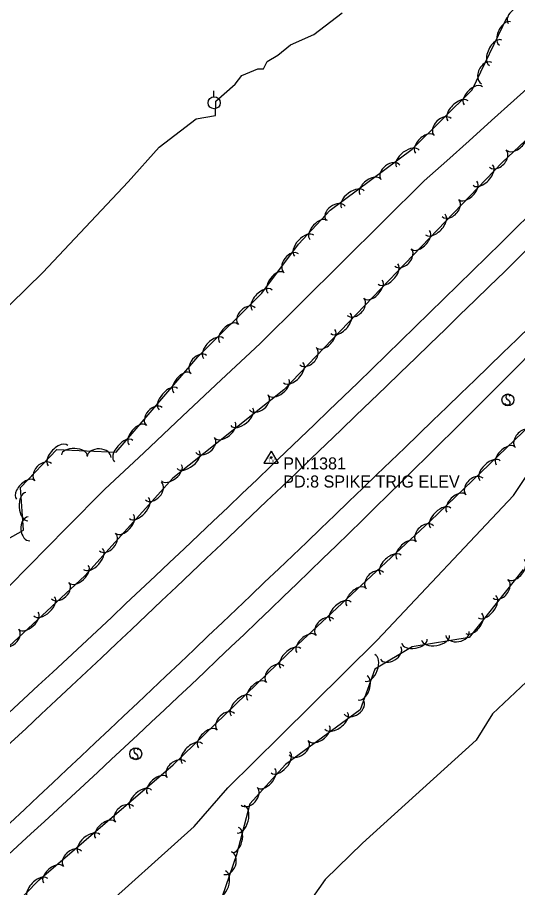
# Model space of a CAD drawing. Extents: x 1441650 to 1491889, y 345904 to 358319.
# Drawn here: x 1488420.1 to 1488627.6, y 347169.9 to 347531 of the extents above; entities that cross this region are included whole.
import ezdxf

# ---------------------------------------------------------------- set-up
doc = ezdxf.new("R2010")
doc.units = 0
for name, color, linetype in [('S_EDGE_PAVEMENT', 7, 'Continuous'), ('S_SECONDARY_CTL', 7, 'Continuous'), ('S_SECONDARY_CTL_ANNOT', 7, 'Continuous'), ('S_SHOULDER', 7, 'Continuous'), ('S_SIGN', 7, 'Continuous'), ('S_STREAM', 7, 'Continuous'), ('S_TREE', 7, 'Continuous'), ('S_UTILITY_POLE', 7, 'Continuous')]:
    doc.layers.add(name, color=color, linetype=linetype)

msp = doc.modelspace()

# ---------------------------------------------------------------- linework, layer by layer
at = {"layer": 'S_EDGE_PAVEMENT'}
for centre, major_axis, ratio, start_param, end_param in [((1479863.24, 356401.13), (8917.51, 8889.8), 0.995988, 4.66976, 4.713346), ((1477802, 358526.14), (13253.6, 8088.38), 0.999906, 4.91313, 4.9464)]:
    msp.add_ellipse(centre, major_axis=major_axis, ratio=ratio, start_param=start_param, end_param=end_param, dxfattribs=at)
at = {"layer": 'S_SECONDARY_CTL'}
for p, q in [((1488525.42, 347351.02), (1488522.41, 347346.07)), ((1488525.42, 347351.02), (1488528.37, 347346.07)), ((1488522.41, 347346.07), (1488528.37, 347346.07))]:
    msp.add_line(p, q, dxfattribs=at)
for radius in [0.311, 0.183, 0.103]:
    msp.add_circle((1488525.42, 347348.41), radius, dxfattribs=at)
at = {"layer": 'S_SHOULDER'}
for centre, major_axis, ratio, start_param, end_param in [((1482153.32, 353997.81), (6881.22, 6212.42), 0.993691, 4.704946, 4.762286), ((1484274.55, 351708.83), (4649.27, 4048.5), 0.995075, 4.710825, 4.789433)]:
    msp.add_ellipse(centre, major_axis=major_axis, ratio=ratio, start_param=start_param, end_param=end_param, dxfattribs=at)
at = {"layer": 'S_SIGN'}
for centre in [(1488623.64, 347372.27), (1488469.23, 347225.4)]:
    msp.add_circle(centre, 2.49, dxfattribs=at)
for centre, radius, start, end in [((1488624.32, 347373.6), 1.5, 167.1196, 241.9813), ((1488623.71, 347373.54), 0.95, 16.5258, 156.8957), ((1488623.48, 347371.45), 1.28, 204.641, 335.359), ((1488623.22, 347370.93), 1.4, 358.6529, 73.7063), ((1488469.92, 347226.73), 1.5, 167.1196, 241.9813), ((1488469.31, 347226.67), 0.95, 16.5258, 156.8957), ((1488468.82, 347224.06), 1.4, 358.6529, 73.7063), ((1488469.08, 347224.58), 1.28, 204.641, 335.359)]:
    msp.add_arc(centre, radius, start, end, dxfattribs=at)
at = {"layer": 'S_STREAM'}
for points in [[(1488408.79, 347287.09), (1488424.67, 347303.14), (1488440.55, 347319.18), (1488456.43, 347335.23), (1488472.52, 347350.36), (1488488.62, 347365.48), (1488504.71, 347380.61), (1488520.81, 347395.73), (1488537.84, 347412.58), (1488554.87, 347429.43), (1488571.9, 347446.29), (1488588.93, 347463.14), (1488598.23, 347471.5), (1488607.53, 347479.86), (1488616.82, 347488.22), (1488626.12, 347496.57), (1488635.42, 347504.93), (1488644.72, 347513.29), (1488654.02, 347521.65), (1488663.32, 347530.01), (1488674.96, 347543.43)], [(1488403.63, 347398.8), (1488430.65, 347425.19), (1488466.13, 347462.78), (1488478.96, 347477.16), (1488494.31, 347488.88), (1488502.29, 347490.26), (1488502.39, 347496.33), (1488510.51, 347503.37), (1488513.28, 347506.95), (1488519.85, 347509.65), (1488522.24, 347509.76), (1488523.74, 347512.79), (1488528.14, 347515.38), (1488533.36, 347519.69), (1488543.09, 347523.89), (1488554.81, 347532.92)], [(1488451.3, 347157.32), (1488493.53, 347195.21), (1488507.37, 347211.29), (1488529.33, 347232.85), (1488569.39, 347272.55), (1488626.01, 347332.54), (1488635.29, 347346.75)], [(1488652.43, 347275.22), (1488617.21, 347241.96), (1488610.48, 347231.01), (1488563.35, 347188.28), (1488547.78, 347173.28), (1488534.61, 347154.61)]]:
    msp.add_lwpolyline(points, dxfattribs=at)
at = {"layer": 'S_TREE'}
for points in [[(1488782.05, 347637.1), (1488745.16, 347591.11), (1488718.91, 347557.49), (1488680.79, 347526.93), (1488621.18, 347470.83), (1488530.62, 347376.43), (1488484.6, 347339.76), (1488448.09, 347299.33), (1488410.63, 347264.58), (1488357.7, 347209.25), (1488310.69, 347169.99), (1488256.92, 347119.58), (1488175.11, 347057.65), (1488148.46, 347039.47)], [(1488136.52, 346928.27), (1488188.12, 346969.36), (1488211.81, 346977.85), (1488228.19, 347001.68), (1488246.33, 347009.14), (1488264.45, 347027.13), (1488292.26, 347043.1), (1488304.89, 347064.35), (1488315.99, 347077.92), (1488344.97, 347090.26), (1488377.02, 347119.85), (1488429.13, 347173.03), (1488484.71, 347220.75), (1488532.36, 347266.82), (1488591.34, 347321.95), (1488640.44, 347369.08), (1488705.94, 347434.18), (1488733.01, 347454.78), (1488751.89, 347485.37), (1488763.88, 347507.72), (1488789.79, 347534.26), (1488816.33, 347557.07), (1488848.43, 347571.44)], [(1488125.69, 347048.13), (1488190.33, 347108.11), (1488217.31, 347133.26), (1488248.06, 347159.97), (1488275.12, 347185.63), (1488306.52, 347218.29), (1488322.38, 347237.02), (1488356.61, 347247.25), (1488391.33, 347289.74), (1488402.39, 347306.87), (1488422.59, 347318.2), (1488421.39, 347335.88), (1488436.49, 347351.67), (1488461.09, 347350.64), (1488494.96, 347390.09), (1488521.49, 347416.55), (1488536.77, 347436.89), (1488549.84, 347451.07), (1488583.92, 347476.42), (1488608.8, 347501.01), (1488623.36, 347531.15)], [(1488629.95, 347301.9), (1488607.53, 347273.68), (1488583.85, 347269.8), (1488568.46, 347260.58), (1488562.28, 347243.7), (1488531.3, 347220.91), (1488516.61, 347204.63), (1488511.06, 347183.5), (1488505.07, 347166.11)]]:
    msp.add_lwpolyline(points, dxfattribs=at)
for centre, major_axis, ratio, start_param, end_param in [((1488627.82, 347531.39), (-4.04, -2.86), 0.684355, 3.141593, 6.283185), ((1488622.44, 347524.36), (-2.33, -4.81), 0.540132, 3.14196, 6.283553), ((1488618.58, 347516.37), (-2.55, -5.28), 0.549502, 3.141972, 6.283565), ((1488614.79, 347507.92), (-2.16, -4.46), 0.684591, 3.142214, 6.283807), ((1488609.25, 347498.47), (-3.8, -3.76), 0.539959, 3.14161, 6.283203), ((1488602.94, 347492.23), (-4.17, -4.12), 0.549326, 3.141611, 6.283204), ((1488596.54, 347485.54), (-3.52, -3.48), 0.684372, 3.141623, 6.283215), ((1488589.03, 347478.48), (-3.8, -3.76), 0.539959, 3.14161, 6.283203), ((1488627.21, 347479.41), (3.89, 3.67), 0.540017, 3.140977, 6.28257), ((1488582.15, 347472.46), (-4.71, -3.5), 0.549435, 3.142473, 6.284065), ((1488619.44, 347472.45), (3.43, 3.57), 0.684489, 3.142796, 6.284389), ((1488574.88, 347466.73), (-3.98, -2.95), 0.684507, 3.143033, 6.284625), ((1488613.22, 347465.59), (4.06, 4.23), 0.54942, 3.142328, 6.283921), ((1488566.46, 347460.79), (-4.29, -3.19), 0.540065, 3.142445, 6.284038), ((1488559.35, 347455.5), (-4.71, -3.5), 0.549435, 3.142473, 6.284065), ((1488607.08, 347459.2), (3.7, 3.86), 0.540051, 3.142305, 6.283898), ((1488552.08, 347449.76), (-3.98, -2.95), 0.684507, 3.143033, 6.284625), ((1488599.77, 347451.94), (3.43, 3.57), 0.684489, 3.142796, 6.284389), ((1488593.55, 347445.08), (4.06, 4.23), 0.54942, 3.142328, 6.283921), ((1488545.1, 347442.8), (-3.62, -3.93), 0.539969, 3.141593, 6.283185), ((1488587.41, 347438.68), (3.7, 3.86), 0.540051, 3.142305, 6.283898), ((1488539.09, 347436.28), (-3.98, -4.31), 0.549337, 3.141593, 6.283185), ((1488580.09, 347431.43), (3.43, 3.57), 0.684489, 3.142796, 6.284389), ((1488533.79, 347428.96), (-2.98, -3.96), 0.684428, 3.141593, 6.283185), ((1488573.87, 347424.57), (4.06, 4.23), 0.54942, 3.142328, 6.283921), ((1488527.39, 347420.88), (-3.21, -4.27), 0.540003, 3.141593, 6.283185), ((1488567.73, 347418.17), (3.7, 3.86), 0.540051, 3.142305, 6.283898), ((1488521.67, 347413.74), (-4.15, -4.15), 0.549332, 3.141421, 6.283014), ((1488560.41, 347410.92), (3.43, 3.57), 0.684489, 3.142796, 6.284389), ((1488515.3, 347407.02), (-3.51, -3.5), 0.684379, 3.141312, 6.282904), ((1488554.19, 347404.06), (4.06, 4.23), 0.54942, 3.142328, 6.283921), ((1488507.82, 347399.92), (-3.78, -3.78), 0.539964, 3.141426, 6.283019), ((1488501.54, 347393.66), (-4.15, -4.15), 0.549332, 3.141421, 6.283014), ((1488548.06, 347397.66), (3.7, 3.86), 0.540051, 3.142305, 6.283898), ((1488495.41, 347386.96), (-3.23, -3.76), 0.684399, 3.141593, 6.283185), ((1488540.74, 347390.41), (3.43, 3.57), 0.684489, 3.142796, 6.284389), ((1488534.52, 347383.55), (4.06, 4.23), 0.54942, 3.142328, 6.283921), ((1488488.5, 347379.32), (-3.48, -4.06), 0.53998, 3.141593, 6.283185), ((1488528.5, 347377.44), (4.18, 3.33), 0.539946, 3.141593, 6.283185), ((1488482.73, 347372.59), (-3.82, -4.45), 0.549348, 3.141593, 6.283185), ((1488520.28, 347371.23), (3.88, 3.09), 0.684355, 3.141593, 6.283185), ((1488476.9, 347365.39), (-3.23, -3.76), 0.684399, 3.141593, 6.283185), ((1488513.2, 347365.26), (4.59, 3.66), 0.549313, 3.141593, 6.283185), ((1488469.99, 347357.75), (-3.48, -4.06), 0.53998, 3.141593, 6.283185), ((1488506.26, 347359.73), (4.18, 3.33), 0.539946, 3.141593, 6.283185), ((1488630.25, 347356), (-3.57, -3.43), 0.685297, 3.139892, 6.281485), ((1488464.21, 347351.02), (-3.82, -4.45), 0.549348, 3.141593, 6.283185), ((1488498.04, 347353.52), (3.88, 3.09), 0.684355, 3.141593, 6.283185), ((1488437, 347349.13), (-4.06, -4.24), 0.549333, 3.141563, 6.283156), ((1488443.78, 347349.24), (-5.34, 0.22), 0.540248, 3.141593, 6.283185), ((1488454.06, 347348.55), (-4.95, 0.21), 0.684738, 3.141593, 6.283185), ((1488622.65, 347349.06), (-3.85, -3.7), 0.540689, 3.140587, 6.28218), ((1488490.96, 347347.54), (4.59, 3.66), 0.549313, 3.141593, 6.283185), ((1488430.78, 347342.26), (-3.43, -3.58), 0.68438, 3.141545, 6.283137), ((1488484.03, 347342.02), (4.18, 3.33), 0.539946, 3.141593, 6.283185), ((1488616.25, 347342.92), (-4.23, -4.06), 0.550069, 3.140555, 6.282147), ((1488609.76, 347336.33), (-3.57, -3.43), 0.685297, 3.139892, 6.281485), ((1488423.47, 347335), (-3.7, -3.86), 0.539965, 3.141564, 6.283157), ((1488476.57, 347334.42), (3.32, 3.68), 0.684389, 3.141593, 6.283185), ((1488424.05, 347327.98), (0.4, -5.85), 0.549851, 3.141593, 6.283185), ((1488602.15, 347329.39), (-3.85, -3.7), 0.540689, 3.140587, 6.28218), ((1488470.56, 347327.38), (3.93, 4.36), 0.54934, 3.141593, 6.283185), ((1488595.76, 347323.25), (-4.23, -4.06), 0.550069, 3.140555, 6.282147), ((1488424.94, 347318.76), (0.34, -4.94), 0.685026, 3.141593, 6.283185), ((1488464.61, 347320.8), (3.58, 3.97), 0.539972, 3.141593, 6.283185), ((1488589.2, 347316.69), (-3.62, -3.38), 0.685208, 3.143113, 6.284706), ((1488457.52, 347313.32), (3.32, 3.68), 0.684389, 3.141593, 6.283185), ((1488581.5, 347309.85), (-3.91, -3.65), 0.540618, 3.142492, 6.284085), ((1488451.51, 347306.28), (3.93, 4.36), 0.54934, 3.141593, 6.283185), ((1488575.02, 347303.79), (-4.29, -4), 0.549997, 3.142521, 6.284114), ((1488627.16, 347301.79), (3.33, 4.19), 0.539422, 3.141422, 6.283015), ((1488445.61, 347299.92), (3.92, 3.64), 0.539953, 3.141593, 6.283185), ((1488568.44, 347297.28), (-3.62, -3.38), 0.685208, 3.143113, 6.284706), ((1488620.55, 347293.89), (3.08, 3.88), 0.683692, 3.141305, 6.282898), ((1488437.88, 347293.1), (3.63, 3.37), 0.684365, 3.141593, 6.283185), ((1488560.74, 347290.44), (-3.91, -3.65), 0.540618, 3.142492, 6.284085), ((1488431.27, 347286.62), (4.3, 3.99), 0.54932, 3.141593, 6.283185), ((1488614.99, 347286.48), (3.65, 4.59), 0.54878, 3.141417, 6.283009), ((1488554.27, 347284.39), (-4.29, -4), 0.549997, 3.142521, 6.284114), ((1488424.76, 347280.59), (3.92, 3.64), 0.539953, 3.141593, 6.283185), ((1488609.48, 347279.54), (3.33, 4.19), 0.539422, 3.141422, 6.283015), ((1488547.68, 347277.88), (-3.62, -3.38), 0.685208, 3.143113, 6.284706), ((1488417.03, 347273.77), (3.63, 3.37), 0.684365, 3.141593, 6.283185), ((1488602.7, 347275.3), (4.89, 0.8), 0.683888, 3.141593, 6.283185), ((1488539.98, 347271.04), (-3.91, -3.65), 0.540618, 3.142492, 6.284085), ((1488584.85, 347272.11), (5.28, 0.86), 0.539577, 3.141593, 6.283185), ((1488593.6, 347273.54), (5.79, 0.95), 0.548938, 3.141593, 6.283185), ((1488533.54, 347265), (-4.22, -4.08), 0.549736, 3.141328, 6.282921), ((1488574.96, 347267.25), (4.25, 2.55), 0.683561, 3.141593, 6.283185), ((1488566.38, 347261.07), (2.02, 5.51), 0.549122, 3.141593, 6.283185), ((1488527.06, 347258.38), (-3.56, -3.45), 0.684883, 3.14116, 6.282752), ((1488563.33, 347252.75), (1.84, 5.02), 0.539758, 3.141593, 6.283185), ((1488519.48, 347251.41), (-3.84, -3.72), 0.540362, 3.141336, 6.282929), ((1488513.1, 347245.25), (-4.22, -4.08), 0.549736, 3.141328, 6.282921), ((1488559.71, 347244.76), (3.98, 2.94), 0.683912, 3.138577, 6.280169), ((1488506.62, 347238.62), (-3.56, -3.45), 0.684883, 3.14116, 6.282752), ((1488552.41, 347239.07), (4.72, 3.48), 0.548958, 3.139748, 6.281341), ((1488499.04, 347231.65), (-3.84, -3.72), 0.540362, 3.141336, 6.282929), ((1488545.27, 347233.82), (4.3, 3.17), 0.539597, 3.139806, 6.281399), ((1488492.66, 347225.49), (-4.22, -4.08), 0.549736, 3.141328, 6.282921), ((1488536.82, 347227.92), (3.98, 2.94), 0.683912, 3.138577, 6.280169), ((1488529.29, 347221.84), (3.93, 4.36), 0.548735, 3.141593, 6.283185), ((1488486.07, 347218.78), (-3.75, -3.23), 0.685825, 3.139063, 6.280656), ((1488523.35, 347215.26), (3.58, 3.97), 0.539377, 3.141593, 6.283185), ((1488478.1, 347212.28), (-4.05, -3.48), 0.541106, 3.140098, 6.281691), ((1488471.38, 347206.51), (-4.44, -3.82), 0.550494, 3.14005, 6.281642), ((1488516.25, 347207.79), (3.32, 3.68), 0.683635, 3.141593, 6.283185), ((1488464.53, 347200.29), (-3.75, -3.23), 0.685825, 3.139063, 6.280656), ((1488512.74, 347198.25), (1.49, 5.68), 0.54925, 3.141593, 6.283185), ((1488456.56, 347193.79), (-4.05, -3.48), 0.541106, 3.140098, 6.281691), ((1488449.84, 347188.02), (-4.44, -3.82), 0.550494, 3.14005, 6.281642), ((1488510.49, 347189.67), (1.36, 5.17), 0.539884, 3.141593, 6.283185), ((1488442.99, 347181.8), (-3.75, -3.23), 0.685825, 3.139063, 6.280656), ((1488507.35, 347180.04), (1.62, 4.68), 0.684853, 3.145002, 6.286594), ((1488435.02, 347175.29), (-4.05, -3.48), 0.541106, 3.140098, 6.281691), ((1488504.59, 347171.21), (1.91, 5.54), 0.549714, 3.143675, 6.285267), ((1488428.61, 347169.48), (-4.1, -4.18), 0.550818, 3.143421, 6.285014)]:
    msp.add_ellipse(centre, major_axis=major_axis, ratio=ratio, start_param=start_param, end_param=end_param, dxfattribs=at)
at = {"layer": 'S_UTILITY_POLE'}
msp.add_line((1488501.62, 347498.13), (1488501.62, 347500.61), dxfattribs=at)
msp.add_circle((1488501.76, 347495.61), 2.5, dxfattribs=at)

# ---------------------------------------------------------------- texts
at = {"layer": 'S_SECONDARY_CTL'}
msp.add_text('TV', height=1.5, rotation=360, dxfattribs=at).set_placement((1488524.22, 347346.4))
at = {"layer": 'S_SECONDARY_CTL_ANNOT'}
for s, p in [('PN:1381', (1488530.42, 347343.41)), ('PD:8 SPIKE TRIG ELEV', (1488530.42, 347335.91))]:
    msp.add_text(s, height=5, dxfattribs=at).set_placement(p)

doc.saveas('drawing.dxf')
